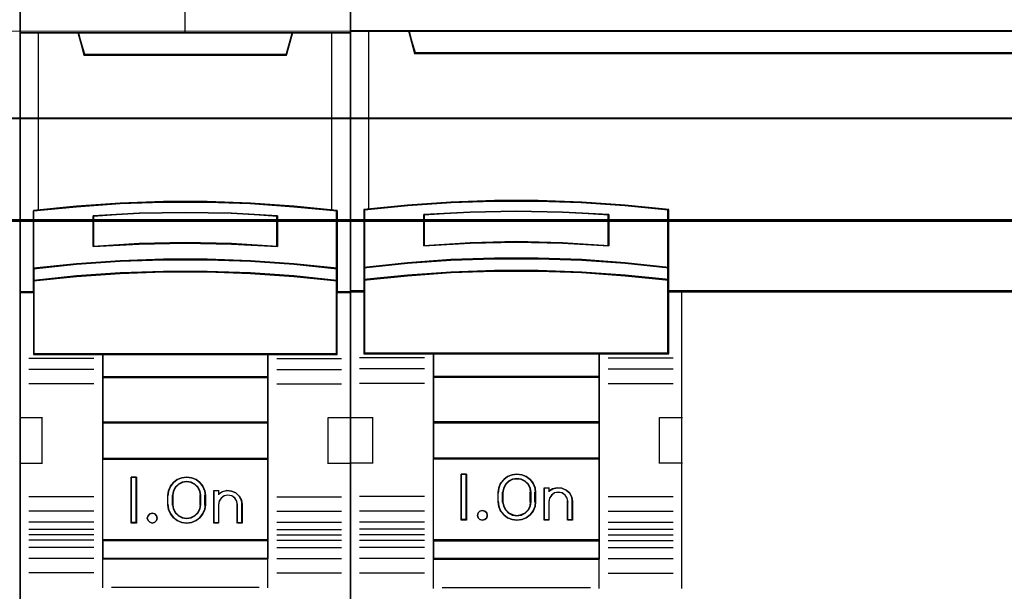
# Model space of a CAD drawing. Header units: millimetres. Extents: x -1290 to 1795, y -4192 to -1311.
# Tile 585 of 656: x 1092.06 to 1102.75, y -2978.59 to -2972.38. Entities that reach past the tile are written whole.
import ezdxf

# ---------------------------------------------------------------- set-up
doc = ezdxf.new("R2010")
doc.units = ezdxf.units.MM
doc.layers.add('30', color=7, linetype='Continuous')
doc.layers.add('45', color=7, linetype='Continuous')
doc.layers.add('Aparatura', color=7, linetype='Continuous', lineweight=13)

# ---------------------------------------------------------------- blocks, each defined once
blk = doc.blocks.new('*U400')
at = {"layer": '45', "color": 7}
for points in [[(243.561703, -383.681609), (225.588724, -383.681609), (225.588724, -465.406348), (243.561703, -465.406348), (243.561703, -383.681609)], [(233.396293, -411.578535), (235.754134, -411.578535), (238.111975, -411.6664), (240.464256, -411.831147), (242.816536, -412.061793), (242.816536, -415.197475), (242.816536, -415.867446), (242.816536, -416.498975), (243.561703, -416.498975), (243.561703, -402.385659), (242.560732, -402.385659), (240.386402, -402.385659), (240.069428, -403.566345), (229.080998, -403.566345), (228.764024, -402.385659), (226.589694, -402.385659), (225.588724, -402.385659), (225.588724, -416.498975), (226.333891, -416.498975), (226.333891, -415.867446), (226.333891, -415.197475), (226.333891, -412.061793), (228.675049, -411.831147), (231.038451, -411.6664), (233.396293, -411.578535)], [(229.073166, -403.601117), (240.07547, -403.601117), (240.392844, -402.385659), (234.56875, -402.385659), (228.755792, -402.385659), (229.073166, -403.601117)], [(238.111634, -414.797008), (240.464283, -414.95747), (242.816932, -415.200931), (242.816932, -412.041478), (240.464283, -411.809084), (238.111634, -411.643088), (235.753424, -411.554557), (233.395213, -411.554557), (231.037002, -411.643088), (228.67323, -411.809084), (226.331705, -412.041478), (226.331705, -415.200931), (228.67323, -414.95747), (231.037002, -414.797008), (233.395213, -414.71401), (235.753424, -414.71401), (238.111634, -414.797008)], [(239.57646, -412.329936), (239.57646, -414.001631), (237.075389, -413.861857), (234.568748, -413.81713), (232.073247, -413.861857), (229.572176, -414.001631), (229.572176, -412.329936), (232.073247, -412.184572), (234.568748, -412.139844), (237.075389, -412.184572), (239.57646, -412.329936)], [(237.075389, -413.861857), (239.57646, -414.001631), (239.57646, -412.329936), (237.075389, -412.184572), (234.568748, -412.139844), (232.073247, -412.184572), (229.572176, -412.329936), (229.572176, -414.001631), (232.073247, -413.861857), (234.568748, -413.81713), (237.075389, -413.861857)], [(240.464283, -414.929302), (238.111634, -414.765172), (235.753424, -414.680277), (233.395213, -414.680277), (231.037002, -414.765172), (228.67323, -414.929302), (226.331705, -415.178326), (226.331705, -415.868804), (228.67323, -415.61978), (231.037002, -415.45565), (233.395213, -415.370755), (235.753424, -415.370755), (238.111634, -415.45565), (240.464283, -415.61978), (242.816932, -415.868804), (242.816932, -415.178326), (240.464283, -414.929302)], [(238.111634, -415.432781), (235.753424, -415.349946), (233.395213, -415.349946), (231.037002, -415.432781), (228.67323, -415.592928), (226.331705, -415.83591), (226.331705, -416.470977), (226.331705, -419.861683), (230.08037, -419.861683), (239.068267, -419.861683), (242.816932, -419.861683), (242.816932, -416.470977), (242.816932, -415.83591), (240.464283, -415.592928), (238.111634, -415.432781)], [(230.071674, -421.116639), (239.076962, -421.116639), (239.076962, -419.82398), (230.071674, -419.82398), (230.071674, -421.116639)], [(239.076962, -421.077141), (230.071674, -421.077141), (230.071674, -423.579871), (239.076962, -423.579871), (239.076962, -421.077141)], [(239.076962, -423.542169), (230.071674, -423.542169), (230.071674, -425.545789), (239.076962, -425.545789), (239.076962, -423.542169)], [(230.071674, -429.976735), (239.076962, -429.976735), (239.076962, -425.508087), (230.071674, -425.508087), (230.071674, -429.976735)], [(231.930022, -426.522464), (231.930022, -429.025195), (231.63641, -429.025195), (231.63641, -426.522464), (231.930022, -426.522464)], [(235.630416, -427.267722), (235.669991, -427.517995), (235.669991, -428.029664), (235.630416, -428.279937), (235.522997, -428.524649), (235.370349, -428.73599), (235.161165, -428.886154), (234.912405, -428.986263), (234.652338, -429.025195), (234.386618, -428.986263), (234.137858, -428.886154), (233.934327, -428.73599), (233.776026, -428.524649), (233.668607, -428.279937), (233.629032, -428.029664), (233.629032, -427.517995), (233.668607, -427.267722), (233.776026, -427.02301), (233.934327, -426.811669), (234.137858, -426.661505), (234.386618, -426.561396), (234.652338, -426.522464), (234.912405, -426.561396), (235.161165, -426.661505), (235.370349, -426.811669), (235.522997, -427.02301), (235.630416, -427.267722)], [(235.415767, -428.029761), (235.415767, -427.516298), (235.375887, -427.293053), (235.27334, -427.080971), (235.096731, -426.913538), (234.88594, -426.807496), (234.65236, -426.768429), (234.413083, -426.807496), (234.202292, -426.913538), (234.025683, -427.080971), (233.923136, -427.293053), (233.883256, -427.516298), (233.883256, -428.029761), (233.923136, -428.253005), (234.025683, -428.465088), (234.202292, -428.632521), (234.413083, -428.738562), (234.65236, -428.772049), (234.88594, -428.738562), (235.096731, -428.632521), (235.27334, -428.465088), (235.375887, -428.253005), (235.415767, -428.029761)], [(236.592816, -427.316384), (236.843194, -427.260357), (237.082191, -427.282768), (237.315498, -427.383615), (237.497591, -427.557298), (237.62278, -427.775802), (237.662613, -428.022319), (237.662613, -429.025195), (237.400854, -429.025195), (237.400854, -428.022319), (237.361021, -427.820623), (237.258594, -427.658146), (237.093572, -427.546093), (236.888717, -427.506874), (236.695243, -427.546093), (236.535912, -427.658146), (236.416413, -427.820623), (236.382271, -428.022319), (236.382271, -429.025195), (236.131893, -429.025195), (236.131893, -427.260357), (236.382271, -427.260357), (236.382271, -427.450847), (236.592816, -427.316384)], [(233.014953, -428.623673), (233.05076, -428.753577), (233.014953, -428.883481), (232.91947, -428.983862), (232.78818, -429.025195), (232.644955, -428.983862), (232.555439, -428.883481), (232.513665, -428.753577), (232.555439, -428.623673), (232.644955, -428.523292), (232.78818, -428.493768), (232.91947, -428.523292), (233.014953, -428.623673)], [(239.076962, -429.939032), (230.071674, -429.939032), (230.071674, -430.962387), (239.076962, -430.962387), (239.076962, -429.939032)]]:
    blk.add_lwpolyline(points, close=True, dxfattribs=at)
at = {"layer": '45', "color": 139}
for points in [[(243.561703, -383.681609), (225.588724, -383.681609), (225.588724, -465.406348), (243.561703, -465.406348), (243.561703, -383.681609)], [(238.103951, -415.450075), (235.750862, -415.367899), (233.397774, -415.367899), (231.044686, -415.450075), (228.686047, -415.608948), (226.349608, -415.849996), (226.349608, -416.480009), (226.349608, -419.843729), (230.090131, -419.843729), (239.058506, -419.843729), (242.799028, -419.843729), (242.799028, -416.480009), (242.799028, -415.849996), (240.45149, -415.608948), (238.103951, -415.450075)], [(233.05076, -428.753577), (233.014953, -428.623673), (232.91947, -428.523292), (232.78818, -428.493768), (232.644955, -428.523292), (232.555439, -428.623673), (232.513665, -428.753577), (232.555439, -428.883481), (232.644955, -428.983862), (232.78818, -429.025195), (232.91947, -428.983862), (233.014953, -428.883481), (233.05076, -428.753577)]]:
    blk.add_lwpolyline(points, close=True, dxfattribs=at)
at = {"layer": '45', "color": 59}
for points in [[(243.542009, -383.699563), (225.606627, -383.699563), (225.606627, -465.388395), (243.542009, -465.388395), (243.542009, -383.699563)], [(233.397864, -411.5731), (235.750773, -411.5731), (238.103682, -411.660742), (240.451042, -411.825069), (242.798401, -412.055128), (242.798401, -415.182833), (242.798401, -415.851099), (242.798401, -416.481022), (243.542009, -416.481022), (243.542009, -402.403612), (242.543133, -402.403612), (240.373351, -402.403612), (240.05704, -403.581294), (229.091596, -403.581294), (228.775285, -402.403612), (226.605504, -402.403612), (225.606627, -402.403612), (225.606627, -416.481022), (226.350235, -416.481022), (226.350235, -415.851099), (226.350235, -415.182833), (226.350235, -412.055128), (228.686496, -411.825069), (231.044955, -411.660742), (233.397864, -411.5731)], [(229.073166, -403.601117), (240.07547, -403.601117), (240.392844, -402.385659), (234.56875, -402.385659), (228.755792, -402.385659), (229.073166, -403.601117)], [(238.111634, -414.797008), (240.464283, -414.95747), (242.816932, -415.200931), (242.816932, -412.041478), (240.464283, -411.809084), (238.111634, -411.643088), (235.753424, -411.554557), (233.395213, -411.554557), (231.037002, -411.643088), (228.67323, -411.809084), (226.331705, -412.041478), (226.331705, -415.200931), (228.67323, -414.95747), (231.037002, -414.797008), (233.395213, -414.71401), (235.753424, -414.71401), (238.111634, -414.797008)], [(239.57646, -412.329936), (239.57646, -414.001631), (237.075389, -413.861857), (234.568748, -413.81713), (232.073247, -413.861857), (229.572176, -414.001631), (229.572176, -412.329936), (232.073247, -412.184572), (234.568748, -412.139844), (237.075389, -412.184572), (239.57646, -412.329936)], [(237.075389, -413.861857), (239.57646, -414.001631), (239.57646, -412.329936), (237.075389, -412.184572), (234.568748, -412.139844), (232.073247, -412.184572), (229.572176, -412.329936), (229.572176, -414.001631), (232.073247, -413.861857), (234.568748, -413.81713), (237.075389, -413.861857)], [(237.066438, -413.846599), (239.558557, -413.983678), (239.558557, -412.344224), (237.066438, -412.201662), (234.568768, -412.157797), (232.082199, -412.201662), (229.590079, -412.344224), (229.590079, -413.983678), (232.082199, -413.846599), (234.568768, -413.802734), (237.066438, -413.846599)], [(240.464283, -414.929302), (238.111634, -414.765172), (235.753424, -414.680277), (233.395213, -414.680277), (231.037002, -414.765172), (228.67323, -414.929302), (226.331705, -415.178326), (226.331705, -415.868804), (228.67323, -415.61978), (231.037002, -415.45565), (233.395213, -415.370755), (235.753424, -415.370755), (238.111634, -415.45565), (240.464283, -415.61978), (242.816932, -415.868804), (242.816932, -415.178326), (240.464283, -414.929302)], [(240.45149, -414.941151), (238.103951, -414.782228), (235.750862, -414.700026), (233.397774, -414.700026), (231.044686, -414.782228), (228.686047, -414.941151), (226.349608, -415.182276), (226.349608, -415.850851), (228.686047, -415.609726), (231.044686, -415.450802), (233.397774, -415.3686), (235.750862, -415.3686), (238.103951, -415.450802), (240.45149, -415.609726), (242.799028, -415.850851), (242.799028, -415.182276), (240.45149, -414.941151)], [(238.111634, -415.432781), (235.753424, -415.349946), (233.395213, -415.349946), (231.037002, -415.432781), (228.67323, -415.592928), (226.331705, -415.83591), (226.331705, -416.470977), (226.331705, -419.861683), (230.08037, -419.861683), (239.068267, -419.861683), (242.816932, -419.861683), (242.816932, -416.470977), (242.816932, -415.83591), (240.464283, -415.592928), (238.111634, -415.432781)], [(230.071674, -421.116639), (239.076962, -421.116639), (239.076962, -419.82398), (230.071674, -419.82398), (230.071674, -421.116639)], [(230.089578, -421.09689), (239.059059, -421.09689), (239.059059, -419.841934), (230.089578, -419.841934), (230.089578, -421.09689)], [(239.076962, -421.077141), (230.071674, -421.077141), (230.071674, -423.579871), (239.076962, -423.579871), (239.076962, -421.077141)], [(239.059059, -421.09689), (230.089578, -421.09689), (230.089578, -423.561917), (239.059059, -423.561917), (239.059059, -421.09689)], [(239.076962, -423.542169), (230.071674, -423.542169), (230.071674, -425.545789), (239.076962, -425.545789), (239.076962, -423.542169)], [(239.059059, -423.560122), (230.089578, -423.560122), (230.089578, -425.527836), (239.059059, -425.527836), (239.059059, -423.560122)], [(230.071674, -429.976735), (239.076962, -429.976735), (239.076962, -425.508087), (230.071674, -425.508087), (230.071674, -429.976735)], [(231.930022, -426.522464), (231.930022, -429.025195), (231.63641, -429.025195), (231.63641, -426.522464), (231.930022, -426.522464)], [(235.630416, -427.267722), (235.669991, -427.517995), (235.669991, -428.029664), (235.630416, -428.279937), (235.522997, -428.524649), (235.370349, -428.73599), (235.161165, -428.886154), (234.912405, -428.986263), (234.652338, -429.025195), (234.386618, -428.986263), (234.137858, -428.886154), (233.934327, -428.73599), (233.776026, -428.524649), (233.668607, -428.279937), (233.629032, -428.029664), (233.629032, -427.517995), (233.668607, -427.267722), (233.776026, -427.02301), (233.934327, -426.811669), (234.137858, -426.661505), (234.386618, -426.561396), (234.652338, -426.522464), (234.912405, -426.561396), (235.161165, -426.661505), (235.370349, -426.811669), (235.522997, -427.02301), (235.630416, -427.267722)], [(235.415767, -428.029761), (235.415767, -427.516298), (235.375887, -427.293053), (235.27334, -427.080971), (235.096731, -426.913538), (234.88594, -426.807496), (234.65236, -426.768429), (234.413083, -426.807496), (234.202292, -426.913538), (234.025683, -427.080971), (233.923136, -427.293053), (233.883256, -427.516298), (233.883256, -428.029761), (233.923136, -428.253005), (234.025683, -428.465088), (234.202292, -428.632521), (234.413083, -428.738562), (234.65236, -428.772049), (234.88594, -428.738562), (235.096731, -428.632521), (235.27334, -428.465088), (235.375887, -428.253005), (235.415767, -428.029761)], [(235.396073, -428.02511), (235.396073, -427.520849), (235.357219, -427.301605), (235.257307, -427.093324), (235.085237, -426.928891), (234.879863, -426.82475), (234.652287, -426.786382), (234.41916, -426.82475), (234.213786, -426.928891), (234.041716, -427.093324), (233.941804, -427.301605), (233.90295, -427.520849), (233.90295, -428.02511), (233.941804, -428.244354), (234.041716, -428.452635), (234.213786, -428.617068), (234.41916, -428.721209), (234.652287, -428.754096), (234.879863, -428.721209), (235.085237, -428.617068), (235.257307, -428.452635), (235.357219, -428.244354), (235.396073, -428.02511)], [(236.592816, -427.316384), (236.843194, -427.260357), (237.082191, -427.282768), (237.315498, -427.383615), (237.497591, -427.557298), (237.62278, -427.775802), (237.662613, -428.022319), (237.662613, -429.025195), (237.400854, -429.025195), (237.400854, -428.022319), (237.361021, -427.820623), (237.258594, -427.658146), (237.093572, -427.546093), (236.888717, -427.506874), (236.695243, -427.546093), (236.535912, -427.658146), (236.416413, -427.820623), (236.382271, -428.022319), (236.382271, -429.025195), (236.131893, -429.025195), (236.131893, -427.260357), (236.382271, -427.260357), (236.382271, -427.450847), (236.592816, -427.316384)], [(233.014953, -428.623673), (233.05076, -428.753577), (233.014953, -428.883481), (232.91947, -428.983862), (232.78818, -429.025195), (232.644955, -428.983862), (232.555439, -428.883481), (232.513665, -428.753577), (232.555439, -428.623673), (232.644955, -428.523292), (232.78818, -428.493768), (232.91947, -428.523292), (233.014953, -428.623673)], [(239.076962, -429.939032), (230.071674, -429.939032), (230.071674, -430.962387), (239.076962, -430.962387), (239.076962, -429.939032)], [(239.059059, -429.956986), (230.089578, -429.956986), (230.089578, -430.944433), (239.059059, -430.944433), (239.059059, -429.956986)]]:
    blk.add_lwpolyline(points, close=True, dxfattribs=at)
at = {"layer": '45', "color": 139}
for points in [[(234.549254, -395.200632), (234.549254, -402.423361)], [(225.588724, -402.385659), (243.561703, -402.385659)], [(228.755792, -402.385659), (229.112065, -403.601117)], [(240.392844, -402.385659), (240.038362, -403.601117)], [(229.072678, -403.563414), (240.075958, -403.563414)], [(242.816932, -412.073416), (240.464283, -411.825779), (238.111634, -411.648895), (235.753424, -411.554557), (233.395213, -411.554557), (231.037002, -411.648895), (228.67323, -411.825779), (226.331705, -412.073416)], [(226.331705, -412.035713), (226.331705, -419.861683)], [(239.57646, -412.364264), (237.075389, -412.192649), (234.568748, -412.139844), (232.073247, -412.192649), (229.572176, -412.364264)], [(242.779335, -419.861683), (242.779335, -412.035713)], [(229.572176, -414.001631), (229.572176, -412.326561)], [(239.538864, -414.001631), (239.538864, -412.326561)], [(239.57646, -414.001631), (237.075389, -413.835696), (234.568748, -413.782597), (232.073247, -413.835696), (229.572176, -414.001631)], [(242.816932, -415.200931), (240.464283, -414.940604), (238.111634, -414.769025), (235.753424, -414.680277), (233.395213, -414.680277), (231.037002, -414.769025), (228.67323, -414.940604), (226.331705, -415.200931)], [(242.816932, -415.868804), (240.464283, -415.609375), (238.111634, -415.438388), (235.753424, -415.349946), (233.395213, -415.349946), (231.037002, -415.438388), (228.67323, -415.609375), (226.331705, -415.868804)], [(226.371092, -416.461273), (225.588724, -416.461273)], [(243.561703, -416.461273), (242.779335, -416.461273)], [(229.611563, -420.086103), (226.088222, -420.086103)], [(242.816932, -419.82398), (226.331705, -419.82398)], [(230.071674, -419.82398), (230.071674, -430.962387)], [(230.071674, -419.82398), (239.076962, -419.82398)], [(239.039365, -419.82398), (239.039365, -430.962387)], [(239.538864, -420.086103), (243.062205, -420.086103)], [(229.611563, -420.673185), (226.088222, -420.673185)], [(239.538864, -420.673185), (243.062205, -420.673185)], [(230.071674, -421.077141), (239.076962, -421.077141)], [(229.611563, -421.455961), (226.088222, -421.455961)], [(239.538864, -421.455961), (243.062205, -421.455961)], [(225.588724, -423.296204), (226.820461, -423.296204)], [(226.781074, -423.296204), (226.781074, -425.798935)], [(242.329966, -425.798935), (242.329966, -423.296204)], [(242.329966, -423.296204), (243.561703, -423.296204)], [(230.071674, -423.542169), (239.076962, -423.542169)], [(230.071674, -425.508087), (239.076962, -425.508087)], [(225.588724, -425.761232), (226.820461, -425.761232)], [(242.329966, -425.761232), (243.561703, -425.761232)], [(231.930022, -426.522464), (231.63641, -426.522464)], [(231.63641, -426.522464), (231.63641, -429.025195)], [(231.892425, -426.522464), (231.892425, -429.025195)], [(235.669991, -427.540433), (235.630416, -427.284519), (235.522997, -427.034292), (235.370349, -426.818187), (235.161165, -426.664639), (234.912405, -426.562273), (234.652338, -426.522464), (234.386618, -426.562273), (234.137858, -426.664639), (233.934327, -426.818187), (233.776026, -427.034292), (233.668607, -427.284519), (233.629032, -427.540433)], [(235.415767, -427.540433), (235.375887, -427.309984), (235.27334, -427.091057), (235.096731, -426.91822), (234.88594, -426.808757), (234.65236, -426.768429), (234.413083, -426.808757), (234.202292, -426.91822), (234.025683, -427.091057), (233.923136, -427.309984), (233.883256, -427.540433)], [(229.611563, -427.596089), (226.088222, -427.596089)], [(233.629032, -428.044929), (233.629032, -427.50273)], [(233.883256, -428.044929), (233.883256, -427.50273)], [(235.37638, -428.044929), (235.37638, -427.50273)], [(235.632395, -428.044929), (235.632395, -427.50273)], [(236.131893, -427.260357), (236.414763, -427.260357)], [(236.131893, -427.260357), (236.131893, -429.025195)], [(236.375376, -427.260357), (236.375376, -427.484777)], [(237.662613, -428.044929), (237.622565, -427.791097), (237.496702, -427.566109), (237.313628, -427.387273), (237.079065, -427.283433), (236.838781, -427.260357), (236.587055, -427.318046), (236.375376, -427.4565)], [(237.406598, -428.044929), (237.36627, -427.832764), (237.262572, -427.661854), (237.095503, -427.543985), (236.888106, -427.50273), (236.692232, -427.543985), (236.530923, -427.661854), (236.409942, -427.832764), (236.375376, -428.044929)], [(239.538864, -427.596089), (243.062205, -427.596089)], [(233.629032, -428.005431), (233.668607, -428.261796), (233.776026, -428.512464), (233.934327, -428.72895), (234.137858, -428.88277), (234.386618, -428.985316), (234.652338, -429.025195), (234.912405, -428.985316), (235.161165, -428.88277), (235.370349, -428.72895), (235.522997, -428.512464), (235.630416, -428.261796), (235.669991, -428.005431)], [(233.883256, -428.005431), (233.923136, -428.235993), (234.025683, -428.455027), (234.202292, -428.627948), (234.413083, -428.737465), (234.65236, -428.772049), (234.88594, -428.737465), (235.096731, -428.627948), (235.27334, -428.455027), (235.375887, -428.235993), (235.415767, -428.005431)], [(236.375376, -428.005431), (236.375376, -429.025195)], [(237.369001, -428.005431), (237.369001, -429.025195)], [(237.623226, -428.005431), (237.623226, -429.025195)], [(229.611563, -428.384252), (226.088222, -428.384252)], [(239.538864, -428.384252), (243.062205, -428.384252)], [(229.611563, -428.969539), (226.088222, -428.969539)], [(231.930022, -428.985697), (231.63641, -428.985697)], [(236.131893, -428.985697), (236.414763, -428.985697)], [(237.369001, -428.985697), (237.662613, -428.985697)], [(239.538864, -428.969539), (243.062205, -428.969539)], [(229.611563, -429.369904), (226.088222, -429.369904)], [(229.611563, -429.666138), (226.088222, -429.666138)], [(239.538864, -429.369904), (243.062205, -429.369904)], [(239.538864, -429.666138), (243.062205, -429.666138)], [(229.611563, -429.949805), (226.088222, -429.949805)], [(230.071674, -429.939032), (239.076962, -429.939032)], [(239.538864, -429.949805), (243.062205, -429.949805)], [(229.611563, -430.35017), (226.088222, -430.35017)], [(239.538864, -430.35017), (243.062205, -430.35017)], [(229.611563, -430.940843), (226.088222, -430.940843)], [(230.071674, -430.924685), (239.076962, -430.924685)], [(230.071674, -430.924685), (230.071674, -432.545894)], [(239.039365, -430.924685), (239.039365, -432.545894)], [(239.538864, -430.940843), (243.062205, -430.940843)], [(229.611563, -431.725415), (226.088222, -431.725415)], [(239.538864, -431.725415), (243.062205, -431.725415)], [(230.565801, -432.508191), (238.582835, -432.508191)]]:
    blk.add_lwpolyline(points, dxfattribs=at)
at = {"layer": '45', "color": 140}
for points in [[(233.396293, -411.578535), (235.754134, -411.578535), (238.111975, -411.6664), (240.464256, -411.831147), (242.816536, -412.061793), (242.816536, -415.197475), (242.816536, -415.867446), (242.816536, -416.498975), (243.561703, -416.498975), (243.561703, -402.385659), (242.560732, -402.385659), (240.386402, -402.385659), (240.069428, -403.566345), (229.080998, -403.566345), (228.764024, -402.385659), (226.589694, -402.385659), (225.588724, -402.385659), (225.588724, -416.498975), (226.333891, -416.498975), (226.333891, -415.867446), (226.333891, -415.197475), (226.333891, -412.061793), (228.675049, -411.831147), (231.038451, -411.6664), (233.396293, -411.578535)], [(229.091835, -403.583163), (240.058592, -403.583163), (240.374941, -402.403612), (234.569663, -402.403612), (228.775486, -402.403612), (229.091835, -403.583163)]]:
    blk.add_lwpolyline(points, close=True, dxfattribs=at)
for points in [[(226.58772, -402.385659), (226.58772, -412.046485)], [(242.52332, -412.046485), (242.52332, -402.385659)]]:
    blk.add_lwpolyline(points, dxfattribs=at)
blk = doc.blocks.new('*U401')
at = {"layer": '45', "color": 7}
for points in [[(315.552086, -383.521822), (243.531267, -383.521822), (243.531267, -465.544591), (315.552086, -465.544591), (315.552086, -383.521822)], [(312.054715, -403.468966), (247.028157, -403.468966), (246.705196, -402.283323), (243.531267, -402.283323), (243.531267, -416.455887), (244.277419, -416.455887), (244.277419, -415.827221), (244.277419, -415.154437), (244.277419, -412.011106), (246.632808, -411.773978), (248.988197, -411.608539), (251.349155, -411.52582), (253.71568, -411.52582), (256.076638, -411.608539), (258.432027, -411.773978), (260.787416, -412.011106), (260.787416, -415.154437), (260.787416, -415.827221), (260.787416, -416.455887), (261.533568, -416.455887), (314.55488, -416.455887), (314.55488, -402.283323), (312.377676, -402.283323), (312.054715, -403.468966)], [(247.024903, -403.509553), (312.056659, -403.509553), (312.379646, -402.283323), (246.701916, -402.283323), (247.024903, -403.509553)], [(255.060955, -413.819863), (257.570923, -413.954952), (257.570923, -412.260715), (255.060955, -412.125627), (252.539807, -412.080597), (250.035429, -412.125627), (247.525462, -412.260715), (247.525462, -413.954952), (250.035429, -413.819863), (252.539807, -413.763576), (255.060955, -413.819863)], [(258.460062, -414.875578), (256.099778, -414.704249), (253.733914, -414.630007), (251.36247, -414.630007), (248.996607, -414.704249), (246.636323, -414.875578), (244.276039, -415.13257), (244.276039, -415.829307), (246.636323, -415.583736), (248.996607, -415.412407), (251.36247, -415.326743), (253.733914, -415.326743), (256.099778, -415.412407), (258.460062, -415.583736), (260.820346, -415.829307), (260.820346, -415.13257), (258.460062, -414.875578)], [(258.444708, -414.888299), (256.090554, -414.723126), (253.730835, -414.651551), (251.36555, -414.651551), (249.005831, -414.723126), (246.651677, -414.888299), (244.297523, -415.136059), (244.297523, -415.807762), (246.651677, -415.571014), (249.005831, -415.405841), (251.36555, -415.323255), (253.730835, -415.323255), (256.090554, -415.405841), (258.444708, -415.571014), (260.798862, -415.807762), (260.798862, -415.136059), (258.444708, -414.888299)], [(258.444708, -414.888299), (256.090554, -414.723126), (253.730835, -414.651551), (251.36555, -414.651551), (249.005831, -414.723126), (246.651677, -414.888299), (244.297523, -415.136059), (244.297523, -415.807762), (246.651677, -415.571014), (249.005831, -415.405841), (251.36555, -415.323255), (253.730835, -415.323255), (256.090554, -415.405841), (258.444708, -415.571014), (260.798862, -415.807762), (260.798862, -415.136059), (258.444708, -414.888299)], [(248.036869, -419.836548), (257.059515, -419.836548), (260.820346, -419.836548), (260.820346, -416.422751), (260.820346, -415.789949), (258.460062, -415.551261), (256.099778, -415.384734), (253.733914, -415.301471), (251.36247, -415.301471), (248.996607, -415.384734), (246.636323, -415.551261), (244.276039, -415.789949), (244.276039, -416.422751), (244.276039, -419.836548), (248.036869, -419.836548)], [(248.048586, -419.815003), (257.047799, -419.815003), (260.798862, -419.815003), (260.798862, -416.433641), (260.798862, -415.806852), (258.444708, -415.570432), (256.090554, -415.405488), (253.730835, -415.323015), (251.36555, -415.323015), (249.005831, -415.405488), (246.651677, -415.570432), (244.297523, -415.806852), (244.297523, -416.433641), (244.297523, -419.815003), (248.048586, -419.815003)], [(257.069634, -419.791664), (248.02675, -419.791664), (248.02675, -421.10048), (257.069634, -421.10048), (257.069634, -419.791664)], [(257.048151, -419.813208), (248.048234, -419.813208), (248.048234, -421.078936), (257.048151, -421.078936), (257.048151, -419.813208)], [(257.069634, -421.057392), (248.02675, -421.057392), (248.02675, -423.569099), (257.069634, -423.569099), (257.069634, -421.057392)], [(257.048151, -421.077141), (248.048234, -421.077141), (248.048234, -423.547555), (257.048151, -423.547555), (257.048151, -421.077141)], [(257.069634, -423.524215), (248.02675, -423.524215), (248.02675, -425.542198), (257.069634, -425.542198), (257.069634, -423.524215)], [(257.048151, -423.545759), (248.048234, -423.545759), (248.048234, -425.520654), (257.048151, -425.520654), (257.048151, -423.545759)], [(248.02675, -429.983916), (257.069634, -429.983916), (257.069634, -425.49911), (248.02675, -425.49911), (248.02675, -429.983916)], [(249.845711, -426.360882), (249.845711, -428.872589), (249.552099, -428.872589), (249.552099, -426.360882), (249.845711, -426.360882)], [(251.691905, -426.864342), (251.862459, -426.65177), (252.061438, -426.489544), (252.317269, -426.394446), (252.5731, -426.360882), (252.8403, -426.394446), (253.084761, -426.489544), (253.29511, -426.65177), (253.465664, -426.864342), (253.562311, -427.104884), (253.596422, -427.367803), (253.596422, -427.865669), (253.562311, -428.128587), (253.465664, -428.369129), (253.29511, -428.581701), (253.084761, -428.738333), (252.8403, -428.839025), (252.5731, -428.872589), (252.317269, -428.839025), (252.061438, -428.738333), (251.862459, -428.581701), (251.691905, -428.369129), (251.595258, -428.128587), (251.555462, -427.865669), (251.555462, -427.367803), (251.595258, -427.104884), (251.691905, -426.864342)], [(251.95524, -426.912182), (251.846514, -427.125785), (251.800735, -427.367493), (251.800735, -427.867773), (251.846514, -428.103861), (251.95524, -428.311842), (252.126911, -428.480476), (252.338639, -428.587277), (252.573257, -428.626625), (252.819319, -428.587277), (253.031047, -428.480476), (253.202718, -428.311842), (253.311444, -428.103861), (253.345778, -427.867773), (253.345778, -427.367493), (253.311444, -427.125785), (253.202718, -426.912182), (253.031047, -426.743549), (252.819319, -426.642368), (252.573257, -426.608642), (252.338639, -426.642368), (252.126911, -426.743549), (251.95524, -426.912182)], [(254.060114, -428.872589), (254.060114, -427.104161), (254.317621, -427.104161), (254.317621, -427.290015), (254.523627, -427.154848), (254.769689, -427.104161), (255.027196, -427.121056), (255.250369, -427.228063), (255.44493, -427.397021), (255.559377, -427.611035), (255.605156, -427.85884), (255.605156, -428.872589), (255.347649, -428.872589), (255.347649, -427.85884), (255.30187, -427.661723), (255.198867, -427.504028), (255.027196, -427.385758), (254.832635, -427.357598), (254.626629, -427.385758), (254.466403, -427.504028), (254.351955, -427.661723), (254.317621, -427.85884), (254.317621, -428.872589), (254.060114, -428.872589)], [(250.939755, -428.472962), (250.970029, -428.604183), (250.939755, -428.741368), (250.836821, -428.836802), (250.697559, -428.872589), (250.564352, -428.836802), (250.473528, -428.741368), (250.431144, -428.604183), (250.473528, -428.472962), (250.564352, -428.371564), (250.697559, -428.335777), (250.836821, -428.371564), (250.939755, -428.472962)], [(257.069634, -429.940828), (248.02675, -429.940828), (248.02675, -430.978545), (257.069634, -430.978545), (257.069634, -429.940828)], [(257.048151, -429.960577), (248.048234, -429.960577), (248.048234, -430.957001), (257.048151, -430.957001), (257.048151, -429.960577)]]:
    blk.add_lwpolyline(points, close=True, dxfattribs=at)
at = {"layer": '45', "color": 139}
for points in [[(315.552086, -383.521822), (243.531267, -383.521822), (243.531267, -465.544591), (315.552086, -465.544591), (315.552086, -383.521822)], [(250.970029, -428.604183), (250.939755, -428.472962), (250.836821, -428.371564), (250.697559, -428.335777), (250.564352, -428.371564), (250.473528, -428.472962), (250.431144, -428.604183), (250.473528, -428.741368), (250.564352, -428.836802), (250.697559, -428.872589), (250.836821, -428.836802), (250.939755, -428.741368), (250.970029, -428.604183)]]:
    blk.add_lwpolyline(points, close=True, dxfattribs=at)
at = {"layer": '45', "color": 59}
for points in [[(315.530602, -383.543367), (243.550961, -383.543367), (243.550961, -465.523047), (315.530602, -465.523047), (315.530602, -383.543367)], [(247.024903, -403.509553), (312.056659, -403.509553), (312.379646, -402.283323), (246.701916, -402.283323), (247.024903, -403.509553)], [(256.099778, -414.740585), (258.460062, -414.907488), (260.820346, -415.157842), (260.820346, -411.986687), (258.460062, -411.74746), (256.099778, -411.580557), (253.733914, -411.497105), (251.36247, -411.497105), (248.996607, -411.580557), (246.636323, -411.74746), (244.276039, -411.986687), (244.276039, -415.157842), (246.636323, -414.907488), (248.996607, -414.740585), (251.36247, -414.66826), (253.733914, -414.66826), (256.099778, -414.740585)], [(256.090554, -414.723952), (258.444708, -414.88889), (260.798862, -415.136298), (260.798862, -412.002469), (258.444708, -411.766057), (256.090554, -411.601119), (253.730835, -411.51865), (251.36555, -411.51865), (249.005831, -411.601119), (246.651677, -411.766057), (244.297523, -412.002469), (244.297523, -415.136298), (246.651677, -414.88889), (249.005831, -414.723952), (251.36555, -414.652479), (253.730835, -414.652479), (256.090554, -414.723952)], [(257.570923, -412.260715), (257.570923, -413.954952), (255.060955, -413.819863), (252.539807, -413.763576), (250.035429, -413.819863), (247.525462, -413.954952), (247.525462, -412.260715), (250.035429, -412.125627), (252.539807, -412.080597), (255.060955, -412.125627), (257.570923, -412.260715)], [(255.060955, -413.819863), (257.570923, -413.954952), (257.570923, -412.260715), (255.060955, -412.125627), (252.539807, -412.080597), (250.035429, -412.125627), (247.525462, -412.260715), (247.525462, -413.954952), (250.035429, -413.819863), (252.539807, -413.763576), (255.060955, -413.819863)], [(255.050207, -413.801295), (257.549439, -413.933407), (257.549439, -412.276496), (255.050207, -412.144384), (252.539843, -412.100346), (250.046177, -412.144384), (247.546945, -412.276496), (247.546945, -413.933407), (250.046177, -413.801295), (252.539843, -413.746248), (255.050207, -413.801295)], [(255.050207, -413.801295), (257.549439, -413.933407), (257.549439, -412.276496), (255.050207, -412.144384), (252.539843, -412.100346), (250.046177, -412.144384), (247.546945, -412.276496), (247.546945, -413.933407), (250.046177, -413.801295), (252.539843, -413.746248), (255.050207, -413.801295)], [(258.460062, -414.875578), (256.099778, -414.704249), (253.733914, -414.630007), (251.36247, -414.630007), (248.996607, -414.704249), (246.636323, -414.875578), (244.276039, -415.13257), (244.276039, -415.829307), (246.636323, -415.583736), (248.996607, -415.412407), (251.36247, -415.326743), (253.733914, -415.326743), (256.099778, -415.412407), (258.460062, -415.583736), (260.820346, -415.829307), (260.820346, -415.13257), (258.460062, -414.875578)], [(248.036869, -419.836548), (257.059515, -419.836548), (260.820346, -419.836548), (260.820346, -416.422751), (260.820346, -415.789949), (258.460062, -415.551261), (256.099778, -415.384734), (253.733914, -415.301471), (251.36247, -415.301471), (248.996607, -415.384734), (246.636323, -415.551261), (244.276039, -415.789949), (244.276039, -416.422751), (244.276039, -419.836548), (248.036869, -419.836548)], [(248.048586, -419.815003), (257.047799, -419.815003), (260.798862, -419.815003), (260.798862, -416.433641), (260.798862, -415.806852), (258.444708, -415.570432), (256.090554, -415.405488), (253.730835, -415.323015), (251.36555, -415.323015), (249.005831, -415.405488), (246.651677, -415.570432), (244.297523, -415.806852), (244.297523, -416.433641), (244.297523, -419.815003), (248.048586, -419.815003)], [(257.069634, -419.791664), (248.02675, -419.791664), (248.02675, -421.10048), (257.069634, -421.10048), (257.069634, -419.791664)], [(257.048151, -419.813208), (248.048234, -419.813208), (248.048234, -421.078936), (257.048151, -421.078936), (257.048151, -419.813208)], [(257.069634, -421.057392), (248.02675, -421.057392), (248.02675, -423.569099), (257.069634, -423.569099), (257.069634, -421.057392)], [(257.048151, -421.077141), (248.048234, -421.077141), (248.048234, -423.547555), (257.048151, -423.547555), (257.048151, -421.077141)], [(257.069634, -423.524215), (248.02675, -423.524215), (248.02675, -425.542198), (257.069634, -425.542198), (257.069634, -423.524215)], [(257.048151, -423.545759), (248.048234, -423.545759), (248.048234, -425.520654), (257.048151, -425.520654), (257.048151, -423.545759)], [(248.02675, -429.983916), (257.069634, -429.983916), (257.069634, -425.49911), (248.02675, -425.49911), (248.02675, -429.983916)], [(249.845711, -426.360882), (249.845711, -428.872589), (249.552099, -428.872589), (249.552099, -426.360882), (249.845711, -426.360882)], [(251.691905, -426.864342), (251.862459, -426.65177), (252.061438, -426.489544), (252.317269, -426.394446), (252.5731, -426.360882), (252.8403, -426.394446), (253.084761, -426.489544), (253.29511, -426.65177), (253.465664, -426.864342), (253.562311, -427.104884), (253.596422, -427.367803), (253.596422, -427.865669), (253.562311, -428.128587), (253.465664, -428.369129), (253.29511, -428.581701), (253.084761, -428.738333), (252.8403, -428.839025), (252.5731, -428.872589), (252.317269, -428.839025), (252.061438, -428.738333), (251.862459, -428.581701), (251.691905, -428.369129), (251.595258, -428.128587), (251.555462, -427.865669), (251.555462, -427.367803), (251.595258, -427.104884), (251.691905, -426.864342)], [(251.95524, -426.912182), (251.846514, -427.125785), (251.800735, -427.367493), (251.800735, -427.867773), (251.846514, -428.103861), (251.95524, -428.311842), (252.126911, -428.480476), (252.338639, -428.587277), (252.573257, -428.626625), (252.819319, -428.587277), (253.031047, -428.480476), (253.202718, -428.311842), (253.311444, -428.103861), (253.345778, -427.867773), (253.345778, -427.367493), (253.311444, -427.125785), (253.202718, -426.912182), (253.031047, -426.743549), (252.819319, -426.642368), (252.573257, -426.608642), (252.338639, -426.642368), (252.126911, -426.743549), (251.95524, -426.912182)], [(251.970994, -426.927245), (251.865041, -427.136287), (251.820429, -427.372834), (251.820429, -427.862432), (251.865041, -428.093478), (251.970994, -428.297019), (252.13829, -428.462052), (252.34462, -428.566573), (252.573257, -428.605081), (252.813046, -428.566573), (253.019377, -428.462052), (253.186672, -428.297019), (253.292625, -428.093478), (253.326084, -427.862432), (253.326084, -427.372834), (253.292625, -427.136287), (253.186672, -426.927245), (253.019377, -426.762212), (252.813046, -426.663193), (252.573257, -426.630186), (252.34462, -426.663193), (252.13829, -426.762212), (251.970994, -426.927245)], [(254.060114, -428.872589), (254.060114, -427.104161), (254.317621, -427.104161), (254.317621, -427.290015), (254.523627, -427.154848), (254.769689, -427.104161), (255.027196, -427.121056), (255.250369, -427.228063), (255.44493, -427.397021), (255.559377, -427.611035), (255.605156, -427.85884), (255.605156, -428.872589), (255.347649, -428.872589), (255.347649, -427.85884), (255.30187, -427.661723), (255.198867, -427.504028), (255.027196, -427.385758), (254.832635, -427.357598), (254.626629, -427.385758), (254.466403, -427.504028), (254.351955, -427.661723), (254.317621, -427.85884), (254.317621, -428.872589), (254.060114, -428.872589)], [(250.939755, -428.472962), (250.970029, -428.604183), (250.939755, -428.741368), (250.836821, -428.836802), (250.697559, -428.872589), (250.564352, -428.836802), (250.473528, -428.741368), (250.431144, -428.604183), (250.473528, -428.472962), (250.564352, -428.371564), (250.697559, -428.335777), (250.836821, -428.371564), (250.939755, -428.472962)], [(257.069634, -429.940828), (248.02675, -429.940828), (248.02675, -430.978545), (257.069634, -430.978545), (257.069634, -429.940828)], [(257.048151, -429.960577), (248.048234, -429.960577), (248.048234, -430.957001), (257.048151, -430.957001), (257.048151, -429.960577)]]:
    blk.add_lwpolyline(points, close=True, dxfattribs=at)
at = {"layer": '45', "color": 139}
for points in [[(243.531267, -402.283323), (315.552086, -402.283323)], [(246.701916, -402.283323), (247.068931, -403.509553)], [(247.025964, -403.466465), (312.055599, -403.466465)], [(260.820346, -412.024941), (258.460062, -411.767021), (256.099778, -411.587077), (253.733914, -411.497105), (251.36247, -411.497105), (248.996607, -411.587077), (246.636323, -411.767021), (244.276039, -412.024941)], [(244.276039, -411.981852), (244.276039, -419.836548)], [(257.570923, -412.299631), (255.060955, -412.135356), (252.539807, -412.080597), (250.035429, -412.135356), (247.525462, -412.299631)], [(260.775588, -419.836548), (260.775588, -411.981852)], [(247.525462, -413.954952), (247.525462, -412.256542)], [(257.526165, -413.954952), (257.526165, -412.256542)], [(257.570923, -413.954952), (255.060955, -413.791469), (252.539807, -413.72335), (250.035429, -413.791469), (247.525462, -413.954952)], [(260.820346, -415.157842), (258.460062, -414.887926), (256.099778, -414.707982), (253.733914, -414.630007), (251.36247, -414.630007), (248.996607, -414.707982), (246.636323, -414.887926), (244.276039, -415.157842)], [(260.820346, -415.829307), (258.460062, -415.571387), (256.099778, -415.391443), (253.733914, -415.301471), (251.36247, -415.301471), (248.996607, -415.391443), (246.636323, -415.571387), (244.276039, -415.829307)], [(244.320797, -416.411003), (243.531267, -416.411003)], [(315.552086, -416.411003), (260.775588, -416.411003)], [(261.522149, -416.411003), (261.522149, -432.572824)], [(247.57022, -420.050195), (244.025395, -420.050195)], [(260.820346, -419.791664), (244.276039, -419.791664)], [(248.02675, -419.791664), (248.02675, -430.978545)], [(248.02675, -419.791664), (257.069634, -419.791664)], [(257.024877, -419.791664), (257.024877, -430.978545)], [(257.526165, -420.050195), (261.065619, -420.050195)], [(247.57022, -420.644459), (244.025395, -420.644459)], [(257.526165, -420.644459), (261.065619, -420.644459)], [(248.02675, -421.057392), (257.069634, -421.057392)], [(247.57022, -421.436213), (244.025395, -421.436213)], [(257.526165, -421.436213), (261.065619, -421.436213)], [(243.531267, -423.278251), (244.777327, -423.278251)], [(244.732569, -423.278251), (244.732569, -425.789958)], [(260.326219, -425.789958), (260.326219, -423.278251)], [(260.326219, -423.278251), (261.565117, -423.278251)], [(248.02675, -423.524215), (257.069634, -423.524215)], [(248.02675, -425.49911), (257.069634, -425.49911)], [(243.531267, -425.745074), (244.777327, -425.745074)], [(260.326219, -425.745074), (261.565117, -425.745074)], [(249.845711, -426.360882), (249.552099, -426.360882)], [(249.552099, -426.360882), (249.552099, -428.872589)], [(249.802743, -426.360882), (249.802743, -428.872589)], [(253.596422, -427.395009), (253.562311, -427.124987), (253.465664, -426.877945), (253.29511, -426.65963), (253.084761, -426.49302), (252.8403, -426.395353), (252.5731, -426.360882), (252.317269, -426.395353), (252.061438, -426.49302), (251.862459, -426.65963), (251.691905, -426.877945), (251.595258, -427.124987), (251.555462, -427.395009)], [(253.345778, -427.395009), (253.311444, -427.144536), (253.202718, -426.923188), (253.031047, -426.74844), (252.819319, -426.643591), (252.573257, -426.608642), (252.338639, -426.643591), (252.126911, -426.74844), (251.95524, -426.923188), (251.846514, -427.144536), (251.800735, -427.395009)], [(254.060114, -427.104161), (254.353726, -427.104161)], [(254.060114, -427.104161), (254.060114, -428.872589)], [(254.308968, -427.104161), (254.308968, -427.328581)], [(255.605156, -427.883346), (255.55907, -427.627494), (255.443853, -427.406531), (255.247984, -427.232087), (255.023312, -427.121605), (254.764074, -427.104161), (254.516358, -427.156494), (254.308968, -427.29605)], [(247.57022, -427.587112), (244.025395, -427.587112)], [(251.555462, -427.883346), (251.555462, -427.350125)], [(251.800735, -427.883346), (251.800735, -427.350125)], [(253.30281, -427.883346), (253.30281, -427.350125)], [(253.553454, -427.883346), (253.553454, -427.350125)], [(255.356302, -427.883346), (255.309754, -427.673653), (255.205021, -427.505897), (255.030465, -427.380081), (254.832635, -427.350125), (254.623168, -427.380081), (254.460249, -427.505897), (254.343879, -427.673653), (254.308968, -427.883346)], [(257.526165, -427.587112), (261.065619, -427.587112)], [(251.555462, -427.840258), (251.595258, -428.109811), (251.691905, -428.356424), (251.862459, -428.57436), (252.061438, -428.734945), (252.317269, -428.838178), (252.5731, -428.872589), (252.8403, -428.838178), (253.084761, -428.734945), (253.29511, -428.57436), (253.465664, -428.356424), (253.562311, -428.109811), (253.596422, -427.840258)], [(251.800735, -427.840258), (251.846514, -428.084905), (251.95524, -428.300428), (252.126911, -428.475177), (252.338639, -428.58585), (252.573257, -428.626625), (252.819319, -428.58585), (253.031047, -428.475177), (253.202718, -428.300428), (253.311444, -428.084905), (253.345778, -427.840258)], [(254.308968, -427.840258), (254.308968, -428.872589)], [(255.311544, -427.840258), (255.311544, -428.872589)], [(255.562189, -427.840258), (255.562189, -428.872589)], [(247.57022, -428.378866), (244.025395, -428.378866)], [(257.526165, -428.378866), (261.065619, -428.378866)], [(247.57022, -428.973129), (244.025395, -428.973129)], [(249.845711, -428.829501), (249.552099, -428.829501)], [(254.060114, -428.829501), (254.353726, -428.829501)], [(255.311544, -428.829501), (255.605156, -428.829501)], [(257.526165, -428.973129), (261.065619, -428.973129)], [(247.57022, -429.362722), (244.025395, -429.362722)], [(247.57022, -429.658956), (244.025395, -429.658956)], [(257.526165, -429.362722), (261.065619, -429.362722)], [(257.526165, -429.658956), (261.065619, -429.658956)], [(247.57022, -429.962372), (244.025395, -429.962372)], [(248.02675, -429.940828), (257.069634, -429.940828)], [(257.526165, -429.962372), (261.065619, -429.962372)], [(247.57022, -430.351965), (244.025395, -430.351965)], [(257.526165, -430.351965), (261.065619, -430.351965)], [(247.57022, -430.946229), (244.025395, -430.946229)], [(248.02675, -430.935457), (257.069634, -430.935457)], [(248.02675, -430.935457), (248.02675, -432.572824)], [(257.024877, -430.935457), (257.024877, -432.572824)], [(257.526165, -430.946229), (261.065619, -430.946229)], [(247.57022, -431.737982), (244.025395, -431.737982)], [(257.526165, -431.737982), (261.065619, -431.737982)], [(248.522667, -432.529735), (256.573717, -432.529735)]]:
    blk.add_lwpolyline(points, dxfattribs=at)
at = {"layer": '45', "color": 140}
for points in [[(312.054715, -403.468966), (247.028157, -403.468966), (246.705196, -402.283323), (243.531267, -402.283323), (243.531267, -416.455887), (244.277419, -416.455887), (244.277419, -415.827221), (244.277419, -415.154437), (244.277419, -412.011106), (246.632808, -411.773978), (248.988197, -411.608539), (251.349155, -411.52582), (253.71568, -411.52582), (256.076638, -411.608539), (258.432027, -411.773978), (260.787416, -412.011106), (260.787416, -415.154437), (260.787416, -415.827221), (260.787416, -416.455887), (261.533568, -416.455887), (314.55488, -416.455887), (314.55488, -402.283323), (312.377676, -402.283323), (312.054715, -403.468966)], [(312.034681, -403.486905), (247.045823, -403.486905), (246.723049, -402.304868), (243.550961, -402.304868), (243.550961, -416.434342), (244.29668, -416.434342), (244.29668, -415.807588), (244.29668, -415.13685), (244.29668, -412.003075), (246.650703, -411.766668), (249.004727, -411.601732), (251.364316, -411.519264), (253.729469, -411.519264), (256.089058, -411.601732), (258.443081, -411.766668), (260.797105, -412.003075), (260.797105, -415.13685), (260.797105, -415.807588), (260.797105, -416.434342), (261.542824, -416.434342), (314.533396, -416.434342), (314.533396, -402.304868), (312.357455, -402.304868), (312.034681, -403.486905)], [(247.046176, -403.488009), (312.035387, -403.488009), (312.358162, -402.304868), (246.7234, -402.304868), (247.046176, -403.488009)]]:
    blk.add_lwpolyline(points, close=True, dxfattribs=at)
blk.add_lwpolyline([(244.526683, -402.283323), (244.526683, -411.990829)], dxfattribs=at)
blk = doc.blocks.new('*U410')
at = {"layer": '30', "color": 7}
for points in [[(117.158256, -556.89784), (548.842747, -556.89784), (117.158256, -556.89784)], [(548.842747, -556.89784), (117.158256, -556.89784), (117.158256, -559.462541), (117.158256, -560.940033), (117.158256, -562.501155), (548.842747, -562.501155), (548.842747, -560.940033), (548.842747, -559.462541), (548.842747, -556.89784)], [(117.158256, -562.414978), (548.842747, -562.414978), (117.158256, -562.414978)], [(548.842747, -562.414978), (117.158256, -562.414978), (117.158256, -563.929666), (117.158256, -584.997598), (117.158256, -586.512286), (548.842747, -586.512286), (548.842747, -584.997598), (548.842747, -563.929666), (548.842747, -562.414978)]]:
    blk.add_lwpolyline(points, close=True, dxfattribs=at)
at = {"layer": '30', "color": 59}
blk.add_lwpolyline([(548.79978, -556.940929), (117.201224, -556.940929), (117.201224, -559.466186), (117.201224, -560.920954), (117.201224, -562.458067), (548.79978, -562.458067), (548.79978, -560.920954), (548.79978, -559.466186), (548.79978, -556.940929)], close=True, dxfattribs=at)

msp = doc.modelspace()

# ---------------------------------------------------------------- linework, layer by layer
at = {"layer": 'Aparatura', "color": 7, "lineweight": 13}
msp.add_lwpolyline([(1070.46, -2981.508), (1070.46, -2972.502), (1156.825, -2972.502), (1156.825, -2981.508)], dxfattribs=at)
msp.add_lwpolyline([(1070.46, -2972.502), (1156.825, -2972.502), (1156.825, -2981.508), (1070.46, -2981.508), (1070.46, -2972.502)], close=True, dxfattribs=at)

# ---------------------------------------------------------------- block references
at = {"layer": 'Aparatura', "color": 7, "lineweight": 13, "xscale": 0.2, "yscale": 0.2, "zscale": 0.2}
for name, p in [('*U400', (1046.942, -2892.044)), ('*U401', (1046.942, -2892.044)), ('*U410', (1046.942, -2862.069))]:
    msp.add_blockref(name, p, dxfattribs=at)

doc.saveas('drawing.dxf')
